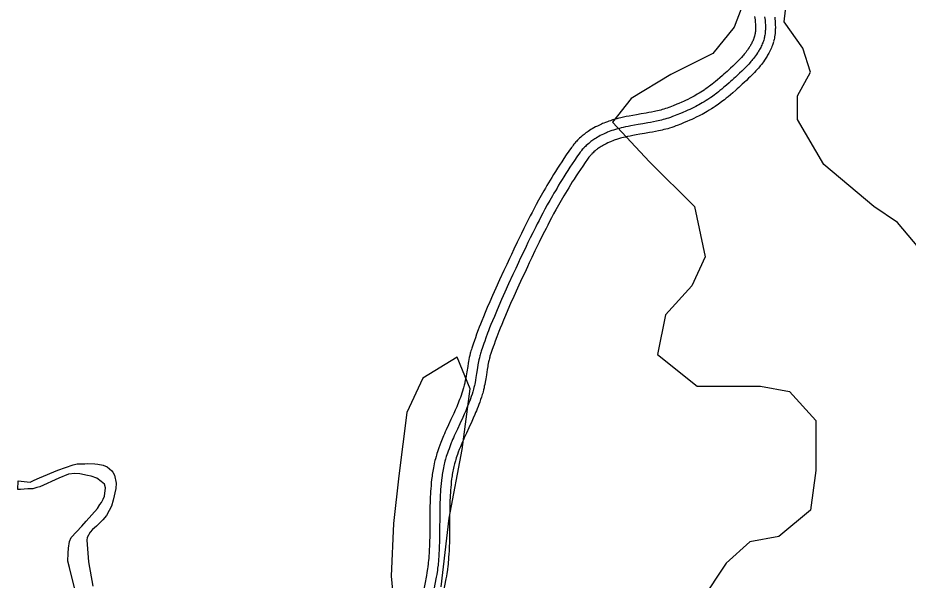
# Model space of a CAD drawing. Extents: x 3177385 to 3215275, y 903885 to 929304.
# Drawn here: x 3209072 to 3210422, y 911633 to 912486 of the extents above; entities that cross this region are included whole.
import ezdxf

# ---------------------------------------------------------------- set-up
doc = ezdxf.new("R2010")
doc.units = 0
for name, color, linetype in [('V-ROAD-CNTR', 7, 'Continuous'), ('V-SITE-VEGE', 7, 'Continuous'), ('V-TOPO-SHOR', 7, 'Continuous')]:
    doc.layers.add(name, color=color, linetype=linetype)

msp = doc.modelspace()

# ---------------------------------------------------------------- linework, layer by layer
at = {"layer": 'V-ROAD-CNTR'}
for points in [[(3210188.7, 912487.5), (3210189.1, 912485), (3210189.4, 912482.7), (3210189.6, 912480.6), (3210189.8, 912478.6), (3210190, 912476.7), (3210190.1, 912475), (3210190.2, 912473.4), (3210190.2, 912471.9), (3210190.2, 912470.6), (3210190.2, 912469.3), (3210190.1, 912468.1), (3210190, 912467), (3210190, 912466), (3210189.9, 912465.1), (3210189.7, 912463.3), (3210189.5, 912461.8), (3210189.2, 912460.5), (3210189, 912459.4), (3210188.8, 912458.5), (3210188.5, 912457.5)], [(3210203.9, 912487.2), (3210204.3, 912484.6), (3210204.6, 912482.2), (3210204.8, 912479.9), (3210205, 912477.8), (3210205.1, 912475.7), (3210205.1, 912473.9), (3210205.2, 912472.1), (3210205.2, 912470.4), (3210205.1, 912468.9), (3210205.1, 912467.4), (3210205, 912466.1), (3210204.9, 912464.8), (3210204.8, 912463.6), (3210204.6, 912461.4), (3210204.3, 912459.4), (3210204, 912457.7), (3210203.7, 912456.2), (3210203.4, 912454.9), (3210203.1, 912453.8)], [(3210219.2, 912486.5), (3210219.5, 912483.8), (3210219.7, 912481.2), (3210219.9, 912478.8), (3210220.1, 912476.5), (3210220.1, 912474.3), (3210220.2, 912472.2), (3210220.2, 912470.3), (3210220.1, 912468.4), (3210220.1, 912466.7), (3210220, 912465.1), (3210219.9, 912463.5), (3210219.7, 912462), (3210219.4, 912459.4), (3210219.1, 912457), (3210218.7, 912454.9), (3210218.3, 912453), (3210217.9, 912451.4), (3210217.6, 912450.1)], [(3210188.6, 912457.9), (3210188.1, 912456.2), (3210187.8, 912455.1), (3210187.6, 912454.4), (3210187.1, 912453.2), (3210186.6, 912452), (3210186, 912450.5), (3210185.3, 912449.1), (3210184.6, 912447.7), (3210183.9, 912446.4), (3210183.2, 912445.2), (3210182.6, 912444), (3210181.9, 912442.8), (3210181.2, 912441.7), (3210180.6, 912440.7), (3210179.2, 912438.6), (3210177.9, 912436.8), (3210176.6, 912435), (3210175.3, 912433.4), (3210174.1, 912431.9), (3210173, 912430.5), (3210171.9, 912429.2), (3210170.8, 912428), (3210168.7, 912425.7), (3210166.9, 912423.7), (3210165.2, 912421.9), (3210163.7, 912420.4), (3210161, 912417.7), (3210158.9, 912415.7), (3210155.7, 912412.7), (3210152.4, 912409.6), (3210149.6, 912407), (3210147, 912404.5), (3210144.6, 912402.3), (3210142.3, 912400.2), (3210140.2, 912398.4), (3210136.2, 912394.8), (3210132.7, 912391.8), (3210129.6, 912389.3), (3210126.9, 912387.1), (3210124.5, 912385.2), (3210122.4, 912383.6), (3210120.6, 912382.2), (3210119, 912381), (3210116.1, 912378.9), (3210113.9, 912377.4), (3210112.3, 912376.3), (3210109.8, 912374.6), (3210107.3, 912373), (3210104.5, 912371.3), (3210101.9, 912369.8), (3210099.5, 912368.4), (3210097.2, 912367.1), (3210095, 912365.9), (3210092.9, 912364.8), (3210091, 912363.8), (3210087.3, 912362), (3210084, 912360.4), (3210081.1, 912359.1), (3210078.6, 912358), (3210074.1, 912356), (3210070.7, 912354.6), (3210065.5, 912352.5), (3210060.3, 912350.4), (3210059, 912349.9), (3210056.4, 912348.9), (3210053.8, 912348.1), (3210051.3, 912347.3), (3210048.8, 912346.6), (3210046.4, 912345.9), (3210044, 912345.3), (3210041.6, 912344.7), (3210039.3, 912344.2), (3210037.1, 912343.7), (3210032.7, 912342.8), (3210028.5, 912342), (3210024.5, 912341.3), (3210016.8, 912340), (3210010, 912338.9), (3210004, 912337.8), (3209998.6, 912336.9), (3209993.9, 912335.9), (3209989.8, 912335.1), (3209986.1, 912334.2), (3209982.9, 912333.5), (3209980, 912332.7), (3209977.7, 912332.1)], [(3210203.1, 912453.8), (3210202.5, 912451.9), (3210202, 912450.4), (3210201.7, 912449.3), (3210201.1, 912447.7), (3210200.4, 912446.1), (3210199.6, 912444.3), (3210198.8, 912442.6), (3210198, 912440.9), (3210197.2, 912439.4), (3210196.3, 912437.9), (3210195.5, 912436.5), (3210194.7, 912435.1), (3210193.9, 912433.8), (3210193.1, 912432.5), (3210191.6, 912430.2), (3210190, 912428), (3210188.6, 912426), (3210187.1, 912424.2), (3210185.8, 912422.4), (3210184.5, 912420.9), (3210183.2, 912419.4), (3210182.1, 912418), (3210179.8, 912415.5), (3210177.8, 912413.4), (3210176, 912411.5), (3210174.4, 912409.8), (3210171.5, 912407), (3210169.3, 912404.9), (3210166, 912401.8), (3210162.7, 912398.6), (3210159.8, 912396), (3210157.2, 912393.5), (3210154.7, 912391.2), (3210152.3, 912389.1), (3210150.1, 912387.1), (3210146, 912383.5), (3210142.3, 912380.4), (3210139.1, 912377.7), (3210136.3, 912375.4), (3210133.8, 912373.4), (3210131.5, 912371.7), (3210129.6, 912370.2), (3210127.9, 912368.9), (3210124.8, 912366.7), (3210122.5, 912365.1), (3210120.7, 912363.9), (3210118, 912362.1), (3210115.3, 912360.3), (3210112.3, 912358.5), (3210109.5, 912356.8), (3210106.8, 912355.3), (3210104.4, 912353.9), (3210102, 912352.7), (3210099.8, 912351.5), (3210097.7, 912350.4), (3210093.8, 912348.5), (3210090.4, 912346.9), (3210087.3, 912345.5), (3210084.7, 912344.3), (3210080, 912342.2), (3210076.5, 912340.7), (3210071.1, 912338.6), (3210065.8, 912336.4), (3210064.3, 912335.9), (3210061.3, 912334.8), (3210058.4, 912333.8), (3210055.6, 912332.9), (3210052.9, 912332.1), (3210050.2, 912331.4), (3210047.6, 912330.7), (3210045.1, 912330.1), (3210042.6, 912329.5), (3210040.2, 912329), (3210035.6, 912328.1), (3210031.2, 912327.2), (3210027.1, 912326.5), (3210019.3, 912325.2), (3210012.5, 912324.1), (3210006.6, 912323.1), (3210001.4, 912322.1), (3209996.9, 912321.2), (3209992.9, 912320.4), (3209989.5, 912319.6), (3209986.5, 912318.9), (3209983.9, 912318.2), (3209981.6, 912317.6)], [(3210217.5, 912449.7), (3210216.9, 912447.5), (3210216.3, 912445.7), (3210215.8, 912444.2), (3210215, 912442.2), (3210214.2, 912440.1), (3210213.2, 912438), (3210212.3, 912436), (3210211.3, 912434.1), (3210210.4, 912432.3), (3210209.4, 912430.6), (3210208.5, 912428.9), (3210207.6, 912427.4), (3210206.7, 912425.9), (3210205.7, 912424.4), (3210204, 912421.7), (3210202.2, 912419.2), (3210200.6, 912417), (3210199, 912414.9), (3210197.4, 912413), (3210196, 912411.2), (3210194.6, 912409.6), (3210193.3, 912408.1), (3210190.8, 912405.4), (3210188.6, 912403), (3210186.7, 912401), (3210185, 912399.3), (3210182, 912396.3), (3210179.7, 912394.1), (3210176.3, 912390.9), (3210172.9, 912387.7), (3210170, 912385), (3210167.3, 912382.5), (3210164.8, 912380.1), (3210162.4, 912377.9), (3210160.1, 912375.9), (3210155.8, 912372.2), (3210152, 912368.9), (3210148.7, 912366.1), (3210145.7, 912363.7), (3210143, 912361.6), (3210140.7, 912359.8), (3210138.6, 912358.2), (3210136.7, 912356.8), (3210133.5, 912354.5), (3210131, 912352.7), (3210129.1, 912351.4), (3210126.2, 912349.5), (3210123.3, 912347.6), (3210120.1, 912345.7), (3210117.1, 912343.9), (3210114.2, 912342.2), (3210111.6, 912340.8), (3210109.1, 912339.4), (3210106.7, 912338.2), (3210104.5, 912337), (3210100.4, 912335), (3210096.7, 912333.3), (3210093.5, 912331.8), (3210090.7, 912330.5), (3210085.9, 912328.4), (3210082.2, 912326.9), (3210076.8, 912324.7), (3210071.3, 912322.5), (3210069.6, 912321.8), (3210066.3, 912320.6), (3210063.1, 912319.5), (3210060, 912318.6), (3210057, 912317.7), (3210054.1, 912316.9), (3210051.2, 912316.2), (3210048.5, 912315.5), (3210045.9, 912314.9), (3210043.3, 912314.3), (3210038.5, 912313.4), (3210033.9, 912312.5), (3210029.7, 912311.7), (3210021.8, 912310.4), (3210015, 912309.3), (3210009.2, 912308.3), (3210004.2, 912307.4), (3209999.9, 912306.5), (3209996.1, 912305.7), (3209992.9, 912305), (3209990.1, 912304.4), (3209987.7, 912303.7), (3209985.5, 912303.1)], [(3209977.5, 912332), (3209975.4, 912331.4), (3209973.4, 912330.9), (3209970.1, 912329.8), (3209967.6, 912329), (3209965.7, 912328.3), (3209962.9, 912327.2), (3209960.1, 912326.1), (3209958.4, 912325.4), (3209956.7, 912324.6), (3209953.5, 912323.2), (3209950.5, 912321.7), (3209947.7, 912320.3), (3209945.2, 912318.9), (3209942.8, 912317.5), (3209940.5, 912316.2), (3209938.5, 912314.9), (3209936.5, 912313.6), (3209934.8, 912312.4), (3209933.1, 912311.2), (3209931.6, 912310), (3209930.2, 912308.9), (3209928.8, 912307.9), (3209927.6, 912306.8), (3209925.4, 912304.9), (3209923.4, 912303.2), (3209921.8, 912301.6), (3209920.3, 912300.1), (3209919.1, 912298.8), (3209918, 912297.6), (3209916.2, 912295.6), (3209914.9, 912294), (3209913.9, 912292.8), (3209912.5, 912290.9), (3209911.1, 912289.1), (3209907.2, 912283.4), (3209903.4, 912277.9), (3209899.8, 912272.6), (3209896.4, 912267.4), (3209893.1, 912262.4), (3209890, 912257.6), (3209887, 912252.8), (3209884.2, 912248.3), (3209881.5, 912243.8), (3209878.9, 912239.5), (3209876.4, 912235.4), (3209874, 912231.3), (3209871.7, 912227.4), (3209869.5, 912223.6), (3209865.3, 912216.2), (3209861.4, 912209.2), (3209857.9, 912202.7), (3209854.6, 912196.6), (3209851.5, 912190.8), (3209848.7, 912185.4), (3209846, 912180.3), (3209843.6, 912175.5), (3209839.1, 912166.6), (3209835.2, 912158.7), (3209831.8, 912151.8), (3209828.9, 912145.7), (3209823.8, 912135.1), (3209820.1, 912127.1), (3209817.2, 912121.1), (3209813.1, 912112), (3209808.9, 912102.9), (3209802.3, 912088.5), (3209796.6, 912075.8), (3209791.6, 912064.7), (3209787.3, 912055), (3209783.6, 912046.4), (3209780.4, 912038.9), (3209777.7, 912032.3), (3209775.3, 912026.4), (3209773.3, 912021.3), (3209771.5, 912016.8), (3209770, 912012.9), (3209767.4, 912006), (3209765.5, 912000.8), (3209764.1, 911996.8), (3209762.1, 911990.9), (3209760.1, 911984.9), (3209759.5, 911982.9), (3209758.9, 911981), (3209758.4, 911979.1), (3209757.9, 911977.3), (3209757.1, 911974)], [(3209981.6, 912317.6), (3209979.6, 912317), (3209977.9, 912316.5), (3209974.8, 912315.6), (3209972.6, 912314.8), (3209970.9, 912314.2), (3209968.3, 912313.2), (3209965.8, 912312.2), (3209964.3, 912311.6), (3209962.8, 912310.9), (3209959.9, 912309.6), (3209957.2, 912308.3), (3209954.8, 912307.1), (3209952.5, 912305.8), (3209950.4, 912304.6), (3209948.4, 912303.4), (3209946.6, 912302.3), (3209944.9, 912301.2), (3209943.4, 912300.1), (3209942, 912299.1), (3209940.7, 912298.1), (3209939.4, 912297.2), (3209938.3, 912296.3), (3209937.3, 912295.4), (3209935.3, 912293.7), (3209933.7, 912292.2), (3209932.3, 912290.9), (3209931.1, 912289.7), (3209930, 912288.6), (3209929.2, 912287.6), (3209927.6, 912285.9), (3209926.5, 912284.5), (3209925.7, 912283.5), (3209924.5, 912282), (3209923.4, 912280.4), (3209919.5, 912274.8), (3209915.8, 912269.5), (3209912.3, 912264.2), (3209908.9, 912259.2), (3209905.7, 912254.3), (3209902.7, 912249.5), (3209899.7, 912244.9), (3209896.9, 912240.4), (3209894.3, 912236), (3209891.7, 912231.8), (3209889.3, 912227.7), (3209886.9, 912223.7), (3209884.7, 912219.9), (3209882.5, 912216.1), (3209878.4, 912208.8), (3209874.6, 912202), (3209871, 912195.6), (3209867.8, 912189.5), (3209864.8, 912183.8), (3209862, 912178.5), (3209859.4, 912173.5), (3209857, 912168.7), (3209852.5, 912159.9), (3209848.7, 912152.1), (3209845.3, 912145.2), (3209842.4, 912139.2), (3209837.4, 912128.7), (3209833.6, 912120.7), (3209830.8, 912114.7), (3209826.7, 912105.7), (3209822.5, 912096.7), (3209815.9, 912082.3), (3209810.2, 912069.7), (3209805.3, 912058.6), (3209801.1, 912049), (3209797.4, 912040.5), (3209794.3, 912033.1), (3209791.6, 912026.6), (3209789.2, 912020.9), (3209787.2, 912015.8), (3209785.5, 912011.4), (3209784, 912007.6), (3209781.5, 912000.8), (3209779.7, 911995.7), (3209778.3, 911991.8), (3209776.3, 911986.1), (3209774.4, 911980.3), (3209773.8, 911978.5), (3209773.3, 911976.8), (3209772.8, 911975.1), (3209772.4, 911973.5), (3209771.6, 911970.4)], [(3209985.7, 912303.2), (3209983.8, 912302.6), (3209982.3, 912302.2), (3209979.5, 912301.3), (3209977.5, 912300.6), (3209976, 912300.1), (3209973.8, 912299.3), (3209971.5, 912298.4), (3209970.2, 912297.8), (3209968.9, 912297.2), (3209966.3, 912296.1), (3209963.9, 912294.9), (3209961.8, 912293.8), (3209959.8, 912292.7), (3209958, 912291.7), (3209956.3, 912290.7), (3209954.8, 912289.7), (3209953.3, 912288.8), (3209952, 912287.9), (3209950.8, 912287), (3209949.7, 912286.2), (3209948.7, 912285.4), (3209947.8, 912284.6), (3209947, 912283.9), (3209945.3, 912282.5), (3209944, 912281.3), (3209942.8, 912280.2), (3209941.8, 912279.2), (3209941, 912278.3), (3209940.3, 912277.6), (3209939, 912276.1), (3209938.1, 912275), (3209937.5, 912274.3), (3209936.5, 912273), (3209935.6, 912271.7), (3209931.8, 912266.3), (3209928.2, 912261), (3209924.7, 912255.9), (3209921.4, 912250.9), (3209918.3, 912246.1), (3209915.3, 912241.4), (3209912.4, 912236.9), (3209909.7, 912232.5), (3209907.1, 912228.2), (3209904.6, 912224.1), (3209902.2, 912220), (3209899.8, 912216.1), (3209897.6, 912212.3), (3209895.5, 912208.7), (3209891.4, 912201.5), (3209887.7, 912194.7), (3209884.2, 912188.4), (3209881, 912182.4), (3209878.1, 912176.8), (3209875.3, 912171.6), (3209872.7, 912166.6), (3209870.4, 912162), (3209865.9, 912153.2), (3209862.1, 912145.5), (3209858.8, 912138.7), (3209855.9, 912132.7), (3209850.9, 912122.3), (3209847.2, 912114.4), (3209844.5, 912108.4), (3209840.3, 912099.4), (3209836.2, 912090.4), (3209829.6, 912076), (3209823.9, 912063.5), (3209819, 912052.6), (3209814.8, 912043), (3209811.2, 912034.6), (3209808.1, 912027.3), (3209805.4, 912020.9), (3209803.2, 912015.3), (3209801.2, 912010.3), (3209799.5, 912006), (3209798.1, 912002.3), (3209795.6, 911995.6), (3209793.8, 911990.6), (3209792.5, 911986.9), (3209790.5, 911981.2), (3209788.6, 911975.6), (3209788.1, 911974.1), (3209787.7, 911972.6), (3209787.3, 911971.2), (3209786.9, 911969.8), (3209786.2, 911966.8)], [(3209757, 911973.7), (3209756.3, 911970.6), (3209755.7, 911967.6), (3209755.1, 911964.7), (3209754.7, 911962.1), (3209753.9, 911957.3), (3209752.6, 911949.2), (3209751.6, 911943.2), (3209750.9, 911938.8), (3209750.3, 911935.7), (3209749.8, 911933.4), (3209749.4, 911931.7), (3209748.8, 911929.1), (3209748.2, 911926.6), (3209747.7, 911924.9), (3209747.2, 911923.2), (3209746.2, 911919.8), (3209745.1, 911916.5), (3209744, 911913.4), (3209742.9, 911910.3), (3209741.7, 911907.3), (3209740.6, 911904.4), (3209739.4, 911901.6), (3209738.3, 911898.8), (3209737.2, 911896.2), (3209734.9, 911891), (3209732.7, 911886.1), (3209728.4, 911876.8), (3209724.6, 911868.6), (3209721.3, 911861.4), (3209719.9, 911858.1), (3209718.6, 911855.1), (3209717.3, 911852.2), (3209716.2, 911849.5), (3209715.1, 911846.9), (3209713.2, 911842.1), (3209711.5, 911837.9), (3209710.2, 911834.1), (3209709, 911830.7), (3209708, 911827.8), (3209707.2, 911825.2), (3209706.5, 911822.9), (3209705.9, 911820.9), (3209704.9, 911817.4), (3209704.2, 911814.7), (3209703.7, 911812.6), (3209703, 911809.5), (3209702.4, 911806.5), (3209701.9, 911803.7), (3209701.4, 911801.1), (3209701, 911798.4), (3209700.6, 911795.8), (3209700.2, 911793.3), (3209699.9, 911790.8), (3209699.2, 911785.9), (3209698.7, 911781.1), (3209698.3, 911776.5), (3209697.9, 911772), (3209697.6, 911767.7), (3209697.4, 911763.5), (3209697.2, 911759.5), (3209697, 911755.6), (3209696.9, 911751.8), (3209696.7, 911744.6), (3209696.6, 911737.8), (3209696.5, 911731.4), (3209696.4, 911707.9), (3209696.3, 911699.2), (3209696.1, 911691.7), (3209695.9, 911685.1), (3209695.7, 911679.4), (3209695.4, 911674.4), (3209695.1, 911670.1), (3209694.8, 911666.4), (3209694.5, 911663.1), (3209694.2, 911660.2), (3209694, 911657.8), (3209693.4, 911653.4), (3209693, 911650.2), (3209692.7, 911647.8), (3209692.1, 911644.2), (3209691.4, 911640.5), (3209686.5, 911613.9)], [(3209771.6, 911970.4), (3209771, 911967.4), (3209770.4, 911964.6), (3209769.9, 911962), (3209769.5, 911959.6), (3209768.7, 911954.9), (3209767.4, 911946.8), (3209766.4, 911940.7), (3209765.6, 911936.2), (3209765, 911932.8), (3209764.5, 911930.3), (3209764.1, 911928.4), (3209763.4, 911925.5), (3209762.7, 911922.7), (3209762.1, 911920.8), (3209761.6, 911919), (3209760.5, 911915.3), (3209759.3, 911911.8), (3209758.1, 911908.3), (3209756.9, 911905.1), (3209755.7, 911901.9), (3209754.5, 911898.8), (3209753.3, 911895.8), (3209752.1, 911893), (3209750.9, 911890.2), (3209748.6, 911884.9), (3209746.4, 911879.9), (3209742.1, 911870.5), (3209738.3, 911862.4), (3209735, 911855.2), (3209733.6, 911852), (3209732.3, 911849.1), (3209731.1, 911846.3), (3209730, 911843.7), (3209729, 911841.3), (3209727.1, 911836.7), (3209725.6, 911832.6), (3209724.3, 911829), (3209723.2, 911825.9), (3209722.3, 911823.2), (3209721.5, 911820.7), (3209720.9, 911818.6), (3209720.3, 911816.8), (3209719.4, 911813.5), (3209718.8, 911811), (3209718.3, 911809.2), (3209717.7, 911806.4), (3209717.1, 911803.6), (3209716.6, 911801), (3209716.2, 911798.5), (3209715.8, 911796), (3209715.4, 911793.6), (3209715, 911791.2), (3209714.7, 911788.8), (3209714.1, 911784.1), (3209713.7, 911779.6), (3209713.2, 911775.2), (3209712.9, 911770.9), (3209712.6, 911766.8), (3209712.4, 911762.7), (3209712.2, 911758.8), (3209712, 911755), (3209711.9, 911751.4), (3209711.7, 911744.3), (3209711.6, 911737.6), (3209711.5, 911731.3), (3209711.4, 911707.8), (3209711.3, 911699), (3209711.1, 911691.3), (3209710.9, 911684.5), (3209710.6, 911678.7), (3209710.4, 911673.5), (3209710.1, 911669), (3209709.8, 911665.1), (3209709.5, 911661.7), (3209709.2, 911658.7), (3209708.9, 911656.1), (3209708.3, 911651.5), (3209707.9, 911648.1), (3209707.5, 911645.5), (3209706.9, 911641.7), (3209706.2, 911637.8), (3209701.2, 911611.1)], [(3209786.3, 911967.1), (3209785.6, 911964.3), (3209785.1, 911961.7), (3209784.6, 911959.3), (3209784.2, 911957), (3209783.5, 911952.5), (3209782.2, 911944.4), (3209781.2, 911938.3), (3209780.4, 911933.5), (3209779.7, 911929.9), (3209779.1, 911927.1), (3209778.7, 911925), (3209778, 911921.9), (3209777.2, 911918.9), (3209776.6, 911916.7), (3209776, 911914.7), (3209774.8, 911910.8), (3209773.5, 911907), (3209772.3, 911903.3), (3209771, 911899.8), (3209769.7, 911896.5), (3209768.4, 911893.2), (3209767.2, 911890.1), (3209765.9, 911887.2), (3209764.7, 911884.3), (3209762.3, 911878.8), (3209760, 911873.7), (3209755.7, 911864.3), (3209751.9, 911856.1), (3209748.7, 911849), (3209747.3, 911846), (3209746.1, 911843.1), (3209744.9, 911840.4), (3209743.8, 911837.9), (3209742.9, 911835.6), (3209741.1, 911831.2), (3209739.6, 911827.3), (3209738.4, 911824), (3209737.4, 911821.1), (3209736.5, 911818.5), (3209735.8, 911816.3), (3209735.2, 911814.3), (3209734.8, 911812.7), (3209733.9, 911809.6), (3209733.3, 911807.4), (3209732.9, 911805.8), (3209732.4, 911803.2), (3209731.8, 911800.7), (3209731.4, 911798.3), (3209731, 911796), (3209730.6, 911793.6), (3209730.2, 911791.3), (3209729.9, 911789.1), (3209729.6, 911786.9), (3209729, 911782.4), (3209728.6, 911778.1), (3209728.2, 911773.9), (3209727.9, 911769.8), (3209727.6, 911765.8), (3209727.4, 911761.9), (3209727.2, 911758.1), (3209727, 911754.5), (3209726.9, 911750.9), (3209726.7, 911743.9), (3209726.6, 911737.4), (3209726.5, 911731.2), (3209726.4, 911707.6), (3209726.3, 911698.7), (3209726.1, 911690.9), (3209725.9, 911684), (3209725.6, 911677.9), (3209725.3, 911672.6), (3209725, 911667.9), (3209724.7, 911663.9), (3209724.4, 911660.3), (3209724.1, 911657.1), (3209723.8, 911654.4), (3209723.2, 911649.6), (3209722.7, 911646), (3209722.3, 911643.2), (3209721.7, 911639.2), (3209720.9, 911635.2), (3209715.9, 911608.4)]]:
    msp.add_lwpolyline(points, dxfattribs=at)
at = {"layer": 'V-SITE-VEGE'}
for p, q in [((3210177.6, 912523.7), (3210157.6, 912471.6)), ((3210233.6, 912479.6), (3210237.6, 912515.7)), ((3210261.6, 912439.6), (3210233.6, 912479.6)), ((3210157.6, 912471.6), (3210125.6, 912431.6)), ((3210273.6, 912403.6), (3210261.6, 912439.6)), ((3210125.6, 912431.6), (3210061.6, 912399.6)), ((3210061.6, 912399.6), (3210001.6, 912363.6)), ((3210253.6, 912367.6), (3210273.6, 912403.6)), ((3210001.6, 912363.6), (3209973.6, 912327.6)), ((3210253.6, 912331.6), (3210253.6, 912367.6)), ((3210293.6, 912263.5), (3210253.6, 912331.6)), ((3209973.6, 912327.6), (3210029.6, 912267.5)), ((3210029.6, 912267.5), (3210097.6, 912199.5)), ((3210369.5, 912199.5), (3210293.6, 912263.5)), ((3210097.6, 912199.5), (3210113.6, 912123.5)), ((3210405.5, 912175.5), (3210369.5, 912199.5)), ((3210445.5, 912127.5), (3210405.5, 912175.5)), ((3210113.6, 912123.5), (3210093.6, 912079.4)), ((3210093.6, 912079.4), (3210053.6, 912035.4)), ((3210053.6, 912035.4), (3210041.6, 911975.4)), ((3209737.7, 911971.4), (3209685.7, 911939.4)), ((3209757.7, 911923.4), (3209737.7, 911971.4)), ((3210041.6, 911975.4), (3210101.6, 911927.4)), ((3209685.7, 911939.4), (3209661.7, 911887.3)), ((3210101.6, 911927.4), (3210197.6, 911927.4)), ((3210197.6, 911927.4), (3210241.6, 911919.4)), ((3209745.7, 911831.3), (3209757.7, 911923.4)), ((3210241.6, 911919.4), (3210281.6, 911875.3)), ((3209661.7, 911887.3), (3209649.7, 911791.3)), ((3210281.6, 911875.3), (3210281.6, 911799.3)), ((3209725.7, 911727.3), (3209745.7, 911831.3)), ((3209649.7, 911791.3), (3209641.7, 911719.3)), ((3210281.6, 911799.3), (3210273.6, 911739.3)), ((3210273.6, 911739.3), (3210225.6, 911699.2)), ((3209713.7, 911623.2), (3209725.7, 911727.3)), ((3209641.7, 911719.3), (3209637.7, 911639.2)), ((3210225.6, 911699.2), (3210181.6, 911691.2)), ((3210181.6, 911691.2), (3210145.6, 911659.2)), ((3210145.6, 911659.2), (3210105.6, 911599.2)), ((3209637.7, 911639.2), (3209645.7, 911563.2))]:
    msp.add_line(p, q, dxfattribs=at)
at = {"layer": 'V-TOPO-SHOR'}
for points in [[(3209072.7, 911784), (3209090.9, 911781.7), (3209096.9, 911784.6), (3209104.7, 911788.3), (3209132.6, 911800.2), (3209156.1, 911807.9), (3209162, 911809.8), (3209173.5, 911809.7), (3209178, 911810), (3209188.6, 911809.7), (3209193.3, 911808.9), (3209201.5, 911807.5), (3209207.4, 911805), (3209214.4, 911799.2), (3209216.3, 911797), (3209218.5, 911792.4), (3209221.2, 911780.1), (3209220.5, 911772.2), (3209216.8, 911754.7), (3209214.2, 911745.4), (3209210.5, 911738.9), (3209206.3, 911731.5), (3209200.7, 911724.8), (3209191.2, 911715.1), (3209185.4, 911710.3), (3209181.5, 911705.8), (3209177.4, 911697.8), (3209176.9, 911693.7), (3209179.4, 911661.3), (3209185.7, 911624.3)], [(3209201.6, 911756.2), (3209203.5, 911760.7), (3209205.1, 911773.1), (3209203.4, 911778.7), (3209198.5, 911783), (3209191.9, 911787.8), (3209183.4, 911790.8), (3209177.5, 911791.9), (3209165.9, 911794.6), (3209158.6, 911794.9), (3209148.9, 911793.9), (3209134.3, 911788.1), (3209105.3, 911774.8), (3209101.1, 911773.7), (3209094.8, 911771.9), (3209088.5, 911771.8), (3209087.2, 911771.6), (3209076, 911770.6), (3209072, 911770.8), (3209072.7, 911784)], [(3209165.9, 911588.8), (3209150.3, 911652.5), (3209148.1, 911662.1), (3209148.6, 911674.2), (3209148.9, 911681.6), (3209150.6, 911691.7), (3209152.7, 911697.7), (3209169.1, 911715.1), (3209175.8, 911722.9), (3209192.9, 911742), (3209196.6, 911747.9), (3209198.8, 911751), (3209201.6, 911756.2)]]:
    msp.add_lwpolyline(points, dxfattribs=at)

doc.saveas('drawing.dxf')
